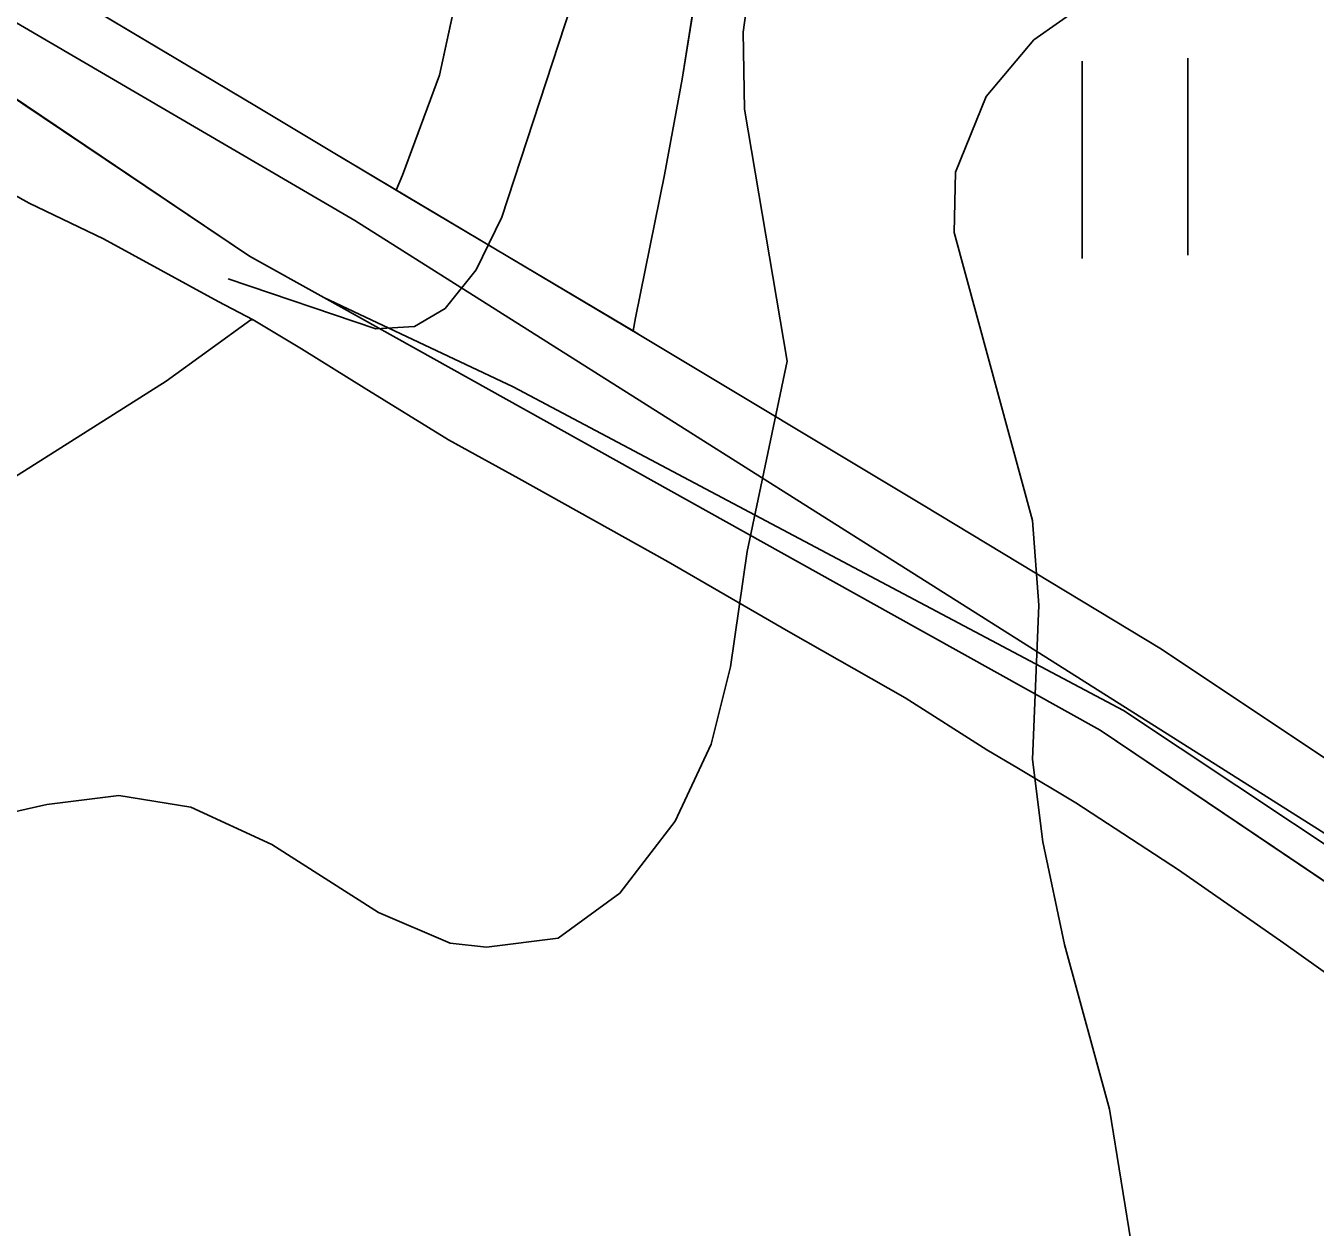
# Model space of a CAD drawing. Extents: x -662620 to -656370, y -1067090 to -1062990.
# Drawn here: x -656821.2 to -656677.8, y -1065096.6 to -1064963 of the extents above; entities that cross this region are included whole.
import ezdxf

# ---------------------------------------------------------------- set-up
doc = ezdxf.new("R2010")
doc.units = 0
for name, color, linetype in [('HRANICE_KATASTRÁLNÍHO_ÚZEMÍ', 7, 'Continuous'), ('OBVOD_PÚ', 7, 'Continuous'), ('ORNÁ_PŮDA_-_STÁVAJÍCÍ', 7, 'Continuous'), ('ORNÁ_PŮDA_-_ZNAČKA', 7, 'Continuous'), ('OSTATNÍ_PLOCHA_-_STÁVAJÍCÍ', 7, 'Continuous'), ('OVOCNÝ_SAD_-_STÁVAJÍCÍ', 7, 'Continuous'), ('SDELOVACÍ_VEDENÍ_-_PODZEMNÍ', 7, 'Continuous'), ('SILNICE_II__TŘÍDY_A_III__TŘÍDY', 7, 'Continuous'), ('Trvalý_trávní_porost_-_stávající', 7, 'Continuous'), ('VRSTEVNICE_ZDŮRAZNĚNÁ', 7, 'Continuous'), ('VRSTEVNICE_ZÁKLADNÍ', 7, 'Continuous')]:
    doc.layers.add(name, color=color, linetype=linetype)

msp = doc.modelspace()

# ---------------------------------------------------------------- linework, layer by layer
at = {"layer": 'HRANICE_KATASTRÁLNÍHO_ÚZEMÍ'}
msp.add_lwpolyline([(-657249.28, -1064895.99), (-657151.46, -1064877.38), (-657117.51, -1064871.09), (-657095.04, -1064867), (-657065.53, -1064861.6), (-657042.26, -1064859.27), (-657020.83, -1064858.1), (-656990.38, -1064858.93), (-656974.71, -1064862.63), (-656959.39, -1064866.25), (-656932.22, -1064884.34), (-656919.43, -1064898.9), (-656901.34, -1064919.57), (-656853.04, -1064952.17), (-656833.12, -1064963.92), (-656796.36, -1064988.59), (-656788.08, -1064993.21), (-656767.03, -1065003.13), (-656699.14, -1065039.12), (-656661.42, -1065064.18)], dxfattribs=at)
at = {"layer": 'OBVOD_PÚ'}
for points in [[(-656833.12, -1064963.92), (-656796.36, -1064988.59)], [(-656796.36, -1064988.59), (-656788.08, -1064993.21)], [(-656788.08, -1064993.21), (-656724.96, -1065028.38)], [(-656724.96, -1065028.38), (-656701.73, -1065041.33)], [(-656701.73, -1065041.33), (-656685.86, -1065052.01)], [(-656685.86, -1065052.01), (-656664.74, -1065066.24)]]:
    msp.add_lwpolyline(points, dxfattribs=at)
at = {"layer": 'ORNÁ_PŮDA_-_STÁVAJÍCÍ'}
for p, q in [((-656795.56, -1064971.95), (-656846.8, -1064941.46)), ((-656771.84, -1064952.91), (-656775.2, -1064968.46)), ((-656775.2, -1064968.46), (-656779.33, -1064979.58)), ((-656787.04, -1064977.08), (-656795.56, -1064971.95)), ((-656780.03, -1064981.25), (-656787.04, -1064977.08)), ((-656779.33, -1064979.58), (-656780.03, -1064981.25))]:
    msp.add_line(p, q, dxfattribs=at)
msp.add_lwpolyline([(-656782.92, -1064893.29), (-656764.95, -1064905.93), (-656766.38, -1064922.1), (-656768.79, -1064937.31), (-656771.84, -1064952.91), (-656775.2, -1064968.46), (-656779.33, -1064979.58), (-656780.03, -1064981.25), (-656787.04, -1064977.08), (-656795.56, -1064971.95), (-656846.8, -1064941.46), (-656864.67, -1064931.38), (-656895.36, -1064913.15), (-656897.61, -1064911.79), (-656912.77, -1064902.46), (-656930.37, -1064891.96)], dxfattribs=at)
at = {"layer": 'ORNÁ_PŮDA_-_ZNAČKA'}
for points in [[(-656703.73, -1064966.92), (-656703.73, -1064988.85)], [(-656691.97, -1064966.57), (-656691.97, -1064988.49)]]:
    msp.add_lwpolyline(points, dxfattribs=at)
at = {"layer": 'OSTATNÍ_PLOCHA_-_STÁVAJÍCÍ'}
for p, q in [((-656846.8, -1064941.46), (-656795.56, -1064971.95)), ((-656846.8, -1064941.46), (-656795.56, -1064971.95)), ((-656796.36, -1064988.59), (-656833, -1064963.9)), ((-656796.36, -1064988.59), (-656833, -1064963.9)), ((-656795.56, -1064971.95), (-656787.04, -1064977.08)), ((-656795.56, -1064971.95), (-656787.04, -1064977.08)), ((-656787.04, -1064977.08), (-656752.85, -1064997.41)), ((-656787.04, -1064977.08), (-656752.85, -1064997.41)), ((-656788.08, -1064993.21), (-656796.36, -1064988.59)), ((-656788.08, -1064993.21), (-656796.36, -1064988.59)), ((-656724.96, -1065028.38), (-656788.08, -1064993.21)), ((-656724.96, -1065028.38), (-656788.08, -1064993.21)), ((-656752.85, -1064997.41), (-656721.4, -1065016.3)), ((-656752.85, -1064997.41), (-656721.4, -1065016.3)), ((-656721.4, -1065016.3), (-656694.9, -1065032.3)), ((-656721.4, -1065016.3), (-656694.9, -1065032.3)), ((-656701.73, -1065041.33), (-656724.96, -1065028.38)), ((-656701.73, -1065041.33), (-656724.96, -1065028.38)), ((-656694.9, -1065032.3), (-656647.67, -1065063.82)), ((-656694.9, -1065032.3), (-656647.67, -1065063.82)), ((-656664.74, -1065066.24), (-656701.73, -1065041.33)), ((-656664.74, -1065066.24), (-656701.73, -1065041.33))]:
    msp.add_line(p, q, dxfattribs=at)
for points in [[(-657206.08, -1064887.6), (-657164.91, -1064880.12), (-657143.17, -1064875.69), (-657116.1, -1064870.82), (-657065.53, -1064861.61), (-657029.26, -1064857.83), (-657012.45, -1064857.52), (-656994.31, -1064860.5), (-656986.52, -1064862.95), (-656967.4, -1064872.44), (-656930.38, -1064891.97), (-656895.36, -1064913.15), (-656864.67, -1064931.38), (-656846.8, -1064941.46), (-656795.56, -1064971.95), (-656787.04, -1064977.08), (-656752.85, -1064997.41), (-656721.4, -1065016.3), (-656694.9, -1065032.3), (-656647.67, -1065063.82)], [(-657206.08, -1064887.6), (-657164.91, -1064880.12), (-657143.17, -1064875.69), (-657116.1, -1064870.82), (-657065.53, -1064861.61), (-657029.26, -1064857.83), (-657012.45, -1064857.52), (-656994.31, -1064860.5), (-656986.52, -1064862.95), (-656967.4, -1064872.44), (-656930.38, -1064891.97), (-656895.36, -1064913.15), (-656864.67, -1064931.38), (-656846.8, -1064941.46), (-656795.56, -1064971.95), (-656787.04, -1064977.08), (-656752.85, -1064997.41), (-656721.4, -1065016.3), (-656694.9, -1065032.3), (-656647.67, -1065063.82)], [(-656664.74, -1065066.24), (-656701.73, -1065041.33), (-656724.96, -1065028.38), (-656788.08, -1064993.21), (-656796.36, -1064988.59), (-656833, -1064963.9), (-656851.14, -1064953.29), (-656853.04, -1064952.17), (-656860.52, -1064947.81), (-656889.39, -1064930.92), (-656978.27, -1064880.7), (-656990.57, -1064874.05), (-656991.93, -1064873.73), (-657005.43, -1064870.57), (-657019.99, -1064869.52), (-657020.9, -1064869.45), (-657020.91, -1064869.45), (-657027.07, -1064869.67), (-657040.06, -1064870.13), (-657065.43, -1064873.22), (-657113.37, -1064882.55), (-657118.74, -1064883.99), (-657256.42, -1064909.57)], [(-656664.74, -1065066.24), (-656701.73, -1065041.33), (-656724.96, -1065028.38), (-656788.08, -1064993.21), (-656796.36, -1064988.59), (-656833, -1064963.9), (-656851.14, -1064953.29), (-656853.04, -1064952.17), (-656860.52, -1064947.81), (-656889.39, -1064930.92), (-656978.27, -1064880.7), (-656990.57, -1064874.05), (-656991.93, -1064873.73), (-657005.43, -1064870.57), (-657019.99, -1064869.52), (-657020.9, -1064869.45), (-657020.91, -1064869.45), (-657027.07, -1064869.67), (-657040.06, -1064870.13), (-657065.43, -1064873.22), (-657113.37, -1064882.55), (-657118.74, -1064883.99), (-657256.42, -1064909.57)]]:
    msp.add_lwpolyline(points, dxfattribs=at)
at = {"layer": 'OVOCNÝ_SAD_-_STÁVAJÍCÍ'}
for p, q in [((-656745.19, -1064950.02), (-656748.24, -1064968.93)), ((-656775.2, -1064968.46), (-656771.84, -1064952.91)), ((-656779.33, -1064979.58), (-656775.2, -1064968.46)), ((-656748.24, -1064968.93), (-656750.17, -1064979.55)), ((-656780.03, -1064981.25), (-656779.33, -1064979.58)), ((-656750.17, -1064979.55), (-656753.4, -1064995.46)), ((-656778.72, -1064982.03), (-656780.03, -1064981.25)), ((-656753.67, -1064996.92), (-656778.72, -1064982.03)), ((-656753.4, -1064995.46), (-656753.67, -1064996.92))]:
    msp.add_line(p, q, dxfattribs=at)
msp.add_lwpolyline([(-656780.03, -1064981.25), (-656779.33, -1064979.58), (-656775.2, -1064968.46), (-656771.84, -1064952.91), (-656768.79, -1064937.31), (-656766.38, -1064922.1), (-656764.95, -1064905.93), (-656747.84, -1064914.61), (-656737.29, -1064914.98), (-656740.43, -1064926.07), (-656742.79, -1064937.97), (-656745.19, -1064950.02), (-656748.24, -1064968.93), (-656750.17, -1064979.55), (-656753.4, -1064995.46), (-656753.67, -1064996.92), (-656778.72, -1064982.03)], close=True, dxfattribs=at)
at = {"layer": 'SDELOVACÍ_VEDENÍ_-_PODZEMNÍ'}
for points in [[(-656829.88, -1064977.62), (-656822.79, -1064981.64), (-656820.84, -1064982.69), (-656812.59, -1064986.69), (-656799.84, -1064993.64), (-656795.94, -1064995.69)], [(-656829.88, -1064977.62), (-656822.79, -1064981.64), (-656820.84, -1064982.69), (-656812.59, -1064986.69), (-656799.84, -1064993.64), (-656795.94, -1064995.69)], [(-656829.88, -1064977.62), (-656822.79, -1064981.64), (-656820.84, -1064982.69), (-656812.59, -1064986.69), (-656799.84, -1064993.64), (-656795.94, -1064995.69)], [(-656829.88, -1064977.62), (-656822.79, -1064981.64), (-656820.84, -1064982.69), (-656812.59, -1064986.69), (-656799.84, -1064993.64), (-656795.94, -1064995.69)], [(-656799.84, -1064993.64), (-656795.94, -1064995.69)], [(-656799.84, -1064993.64), (-656795.94, -1064995.69)], [(-656796.2, -1064995.68), (-656805.61, -1065002.51), (-656822.08, -1065012.93), (-656829.2, -1065017.5), (-656838.6, -1065023.06), (-656853.33, -1065032.67), (-656868.59, -1065042.96), (-656879.43, -1065050.05), (-656890.33, -1065057.95), (-656901.64, -1065065.93), (-656912.77, -1065073.28), (-656922.97, -1065079.91), (-656930.85, -1065085.45), (-656942.66, -1065093.5)], [(-656796.2, -1064995.68), (-656805.61, -1065002.51), (-656822.08, -1065012.93), (-656829.2, -1065017.5), (-656838.6, -1065023.06), (-656853.33, -1065032.67), (-656868.59, -1065042.96), (-656879.43, -1065050.05), (-656890.33, -1065057.95), (-656901.64, -1065065.93), (-656912.77, -1065073.28), (-656922.97, -1065079.91), (-656930.85, -1065085.45), (-656942.66, -1065093.5)], [(-656795.94, -1064995.69), (-656796.2, -1064995.68)], [(-656795.94, -1064995.69), (-656796.2, -1064995.68)], [(-656795.94, -1064995.69), (-656790.57, -1064998.92), (-656783.58, -1065003.25), (-656774.21, -1065009.03), (-656766.38, -1065013.31), (-656749.79, -1065022.59), (-656736.39, -1065030.34), (-656723.43, -1065037.72), (-656714.32, -1065043.5), (-656710.8, -1065045.6), (-656704.44, -1065049.42), (-656693.02, -1065056.84), (-656681.31, -1065065), (-656667.79, -1065074.61), (-656655.94, -1065082.78), (-656646.12, -1065090.26), (-656633.46, -1065100.95), (-656619.16, -1065113.42), (-656610.66, -1065120.7), (-656605.44, -1065125.49), (-656594.62, -1065134.8), (-656591.91, -1065137.06)], [(-656795.94, -1064995.69), (-656790.57, -1064998.92), (-656783.58, -1065003.25), (-656774.21, -1065009.03), (-656766.38, -1065013.31), (-656749.79, -1065022.59), (-656736.39, -1065030.34), (-656723.43, -1065037.72), (-656714.32, -1065043.5), (-656710.8, -1065045.6), (-656704.44, -1065049.42), (-656693.02, -1065056.84), (-656681.31, -1065065), (-656667.79, -1065074.61), (-656655.94, -1065082.78), (-656646.12, -1065090.26), (-656633.46, -1065100.95), (-656619.16, -1065113.42), (-656610.66, -1065120.7), (-656605.44, -1065125.49), (-656594.62, -1065134.8), (-656591.91, -1065137.06)], [(-656795.94, -1064995.69), (-656790.57, -1064998.92), (-656783.58, -1065003.25), (-656774.21, -1065009.03), (-656766.38, -1065013.31), (-656749.79, -1065022.59), (-656736.39, -1065030.34), (-656723.43, -1065037.72), (-656714.32, -1065043.5), (-656710.8, -1065045.6), (-656704.44, -1065049.42), (-656693.02, -1065056.84), (-656681.31, -1065065), (-656667.79, -1065074.61), (-656655.94, -1065082.78), (-656646.12, -1065090.26), (-656633.46, -1065100.95), (-656619.16, -1065113.42), (-656610.66, -1065120.7), (-656605.44, -1065125.49), (-656594.62, -1065134.8), (-656591.91, -1065137.06)], [(-656795.94, -1064995.69), (-656790.57, -1064998.92), (-656783.58, -1065003.25), (-656774.21, -1065009.03), (-656766.38, -1065013.31), (-656749.79, -1065022.59), (-656736.39, -1065030.34), (-656723.43, -1065037.72), (-656714.32, -1065043.5), (-656710.8, -1065045.6), (-656704.44, -1065049.42), (-656693.02, -1065056.84), (-656681.31, -1065065), (-656667.79, -1065074.61), (-656655.94, -1065082.78), (-656646.12, -1065090.26), (-656633.46, -1065100.95), (-656619.16, -1065113.42), (-656610.66, -1065120.7), (-656605.44, -1065125.49), (-656594.62, -1065134.8), (-656591.91, -1065137.06)]]:
    msp.add_lwpolyline(points, dxfattribs=at)
at = {"layer": 'SILNICE_II__TŘÍDY_A_III__TŘÍDY'}
msp.add_lwpolyline([(-656503.21, -1065204.94), (-656518.95, -1065181.8), (-656633.74, -1065079.97), (-656784.63, -1064984.62), (-656982.74, -1064868.9), (-657019.77, -1064858.72), (-657063.28, -1064864.27), (-657281.76, -1064905.93), (-657326.19, -1064914.26), (-657364.15, -1064923.52), (-657517.89, -1064997.91), (-657772.52, -1064953.08)], dxfattribs=at)
at = {"layer": 'Trvalý_trávní_porost_-_stávající'}
for p, q in [((-656748.24, -1064968.93), (-656745.19, -1064950.02)), ((-656750.17, -1064979.55), (-656748.24, -1064968.93)), ((-656753.4, -1064995.46), (-656750.17, -1064979.55)), ((-656753.67, -1064996.92), (-656753.4, -1064995.46)), ((-656752.85, -1064997.41), (-656753.67, -1064996.92)), ((-656721.4, -1065016.3), (-656752.85, -1064997.41)), ((-656694.9, -1065032.3), (-656721.4, -1065016.3)), ((-656660.22, -1065055.45), (-656694.9, -1065032.3))]:
    msp.add_line(p, q, dxfattribs=at)
msp.add_lwpolyline([(-656660.22, -1065055.45), (-656694.9, -1065032.3), (-656721.4, -1065016.3), (-656752.85, -1064997.41), (-656753.67, -1064996.92), (-656753.4, -1064995.46), (-656750.17, -1064979.55), (-656748.24, -1064968.93), (-656745.19, -1064950.02), (-656742.79, -1064937.97), (-656740.43, -1064926.07), (-656737.29, -1064914.98), (-656728.65, -1064909.68), (-656718.4, -1064906.37), (-656701.65, -1064909.71), (-656648.45, -1064909.46)], dxfattribs=at)
at = {"layer": 'VRSTEVNICE_ZDŮRAZNĚNÁ'}
for points in [[(-656664.52, -1064915.23), (-656696.54, -1064925.38), (-656716.55, -1064932.52), (-656728.55, -1064939.24), (-656732.41, -1064942.24), (-656735.41, -1064945.82), (-656740.42, -1064956.39), (-656741.42, -1064963.68), (-656741.27, -1064972.26), (-656736.56, -1065000.27), (-656740.99, -1065021.43), (-656742.85, -1065034.29), (-656744.99, -1065042.87), (-656748.99, -1065051.44), (-656755.14, -1065059.45), (-656762, -1065064.45), (-656770, -1065065.45), (-656774.01, -1065065.02), (-656782.01, -1065061.59)], [(-656782.01, -1065061.59), (-656793.87, -1065054.02), (-656802.88, -1065049.87), (-656810.88, -1065048.59), (-656818.89, -1065049.59), (-656830.89, -1065052.3), (-656834.9, -1065052.44), (-656838.9, -1065051.73), (-656846.76, -1065048.44), (-656851.76, -1065045.3), (-656856.05, -1065041.58), (-656863.62, -1065032.72), (-656877.35, -1065009.71), (-656886.64, -1064996.84), (-656894.64, -1064989.55), (-656904.36, -1064983.12), (-656921.8, -1064975.26), (-656952.96, -1064965.68)]]:
    msp.add_lwpolyline(points, dxfattribs=at)
at = {"layer": 'VRSTEVNICE_ZÁKLADNÍ'}
for points in [[(-656687.56, -1064902.04), (-656687.36, -1064907.05), (-656690.96, -1064914.23), (-656699.97, -1064918.52), (-656722.26, -1064925.38), (-656732.56, -1064929.67), (-656743.99, -1064937.24), (-656749.42, -1064942.53), (-656756.28, -1064951.82), (-656759.86, -1064958.54), (-656768.29, -1064984.27), (-656771.15, -1064990.13), (-656774.58, -1064994.41), (-656778.01, -1064996.42), (-656782.3, -1064996.7), (-656798.73, -1064991.13)], [(-656687.56, -1064902.04), (-656687.36, -1064907.05), (-656690.96, -1064914.23), (-656699.97, -1064918.52), (-656722.26, -1064925.38), (-656732.56, -1064929.67), (-656743.99, -1064937.24), (-656749.42, -1064942.53), (-656756.28, -1064951.82), (-656759.86, -1064958.54), (-656768.29, -1064984.27), (-656771.15, -1064990.13), (-656774.58, -1064994.41), (-656778.01, -1064996.42), (-656782.3, -1064996.7), (-656798.73, -1064991.13)], [(-656698.11, -1065099.47), (-656700.68, -1065083.46), (-656705.68, -1065065.17), (-656708.11, -1065053.73), (-656709.26, -1065044.58), (-656708.54, -1065027.43), (-656709.26, -1065018), (-656717.98, -1064985.98), (-656717.83, -1064979.26), (-656714.4, -1064970.83), (-656709.11, -1064964.54), (-656703.4, -1064960.54), (-656694.25, -1064956.39), (-656678.67, -1064951.39)], [(-656698.11, -1065099.47), (-656700.68, -1065083.46), (-656705.68, -1065065.17), (-656708.11, -1065053.73), (-656709.26, -1065044.58), (-656708.54, -1065027.43), (-656709.26, -1065018), (-656717.98, -1064985.98), (-656717.83, -1064979.26), (-656714.4, -1064970.83), (-656709.11, -1064964.54), (-656703.4, -1064960.54), (-656694.25, -1064956.39), (-656678.67, -1064951.39)]]:
    msp.add_lwpolyline(points, dxfattribs=at)

doc.saveas('drawing.dxf')
